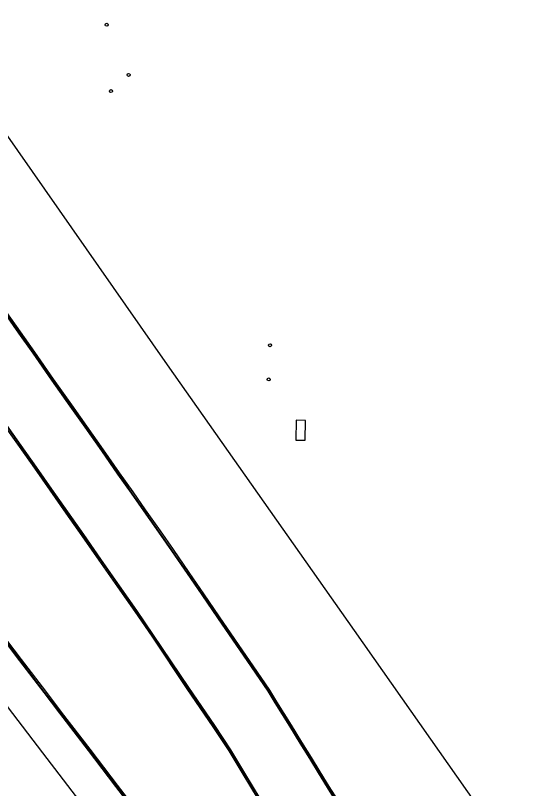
# Model space of a CAD drawing. Extents: x 368532 to 392481, y 10654822 to 10676899.
# Drawn here: x 370382.4 to 370508.6, y 10674843.2 to 10675035 of the extents above; entities that cross this region are included whole.
import ezdxf

# ---------------------------------------------------------------- set-up
doc = ezdxf.new("R2010")
doc.units = 0
for name, color, linetype in [('p_railroad rr control', 7, 'Continuous'), ('p_road - paved curb', 7, 'Continuous'), ('p_road conc barrier', 7, 'Continuous'), ('p_road paint stripe', 7, 'Continuous'), ('p_structure unidentified', 7, 'Continuous')]:
    doc.layers.add(name, color=color, linetype=linetype)

msp = doc.modelspace()

# ---------------------------------------------------------------- linework, layer by layer
at = {"layer": 'p_railroad rr control'}
msp.add_lwpolyline([(370545.17, 10674770.04), (370510.78, 10674819.31), (370466.51, 10674882.46), (370420.13, 10674948.33), (370376.22, 10675011.08), (370330.25, 10675076.2), (370283.07, 10675142.26)], dxfattribs=at)
at = {"layer": 'p_road - paved curb'}
for p, q in [((370383.28, 10674956.19), (370379.88, 10674961.03)), ((370383.4, 10674956.28), (370380, 10674961.12)), ((370383.69, 10674956.48), (370380.29, 10674961.32)), ((370386.79, 10674951.21), (370383.28, 10674956.19)), ((370386.91, 10674951.3), (370383.4, 10674956.28)), ((370387.2, 10674951.5), (370383.69, 10674956.48)), ((370391.44, 10674944.52), (370386.79, 10674951.21)), ((370391.56, 10674944.61), (370386.91, 10674951.3)), ((370391.85, 10674944.81), (370387.2, 10674951.5)), ((370396, 10674938.09), (370391.44, 10674944.52)), ((370396.12, 10674938.18), (370391.56, 10674944.61)), ((370396.41, 10674938.38), (370391.85, 10674944.81)), ((370399.68, 10674932.83), (370396, 10674938.09)), ((370399.8, 10674932.92), (370396.12, 10674938.18)), ((370400.09, 10674933.12), (370396.41, 10674938.38)), ((370378.83, 10674934.48), (370383.37, 10674928.05)), ((370379.12, 10674934.68), (370383.66, 10674928.25)), ((370379.24, 10674934.77), (370383.78, 10674928.34)), ((370403.81, 10674926.97), (370399.68, 10674932.83)), ((370403.93, 10674927.06), (370399.8, 10674932.92)), ((370404.22, 10674927.26), (370400.09, 10674933.12)), ((370383.37, 10674928.05), (370387.14, 10674922.68)), ((370383.66, 10674928.25), (370387.43, 10674922.88)), ((370383.78, 10674928.34), (370387.55, 10674922.97)), ((370407.82, 10674921.25), (370403.81, 10674926.97)), ((370407.94, 10674921.34), (370403.93, 10674927.06)), ((370408.23, 10674921.54), (370404.22, 10674927.26)), ((370387.14, 10674922.68), (370390.94, 10674917.22)), ((370387.43, 10674922.88), (370391.23, 10674917.42)), ((370387.55, 10674922.97), (370391.35, 10674917.51)), ((370411.15, 10674916.52), (370407.82, 10674921.25)), ((370411.27, 10674916.61), (370407.94, 10674921.34)), ((370411.56, 10674916.81), (370408.23, 10674921.54)), ((370390.94, 10674917.22), (370394.88, 10674911.57)), ((370391.23, 10674917.42), (370395.17, 10674911.77)), ((370391.35, 10674917.51), (370395.29, 10674911.86)), ((370414.22, 10674912.11), (370411.15, 10674916.52)), ((370414.34, 10674912.2), (370411.27, 10674916.61)), ((370414.63, 10674912.4), (370411.56, 10674916.81)), ((370394.88, 10674911.57), (370398.86, 10674905.93)), ((370395.17, 10674911.77), (370399.15, 10674906.13)), ((370395.29, 10674911.86), (370399.27, 10674906.22)), ((370417.94, 10674906.83), (370414.22, 10674912.11)), ((370418.06, 10674906.92), (370414.34, 10674912.2)), ((370418.35, 10674907.12), (370414.63, 10674912.4)), ((370421.19, 10674902.21), (370417.94, 10674906.83)), ((370421.31, 10674902.3), (370418.06, 10674906.92)), ((370421.6, 10674902.49), (370418.35, 10674907.12)), ((370398.86, 10674905.93), (370403.11, 10674899.84)), ((370399.15, 10674906.13), (370403.4, 10674900.04)), ((370399.27, 10674906.22), (370403.52, 10674900.13)), ((370425.06, 10674896.55), (370421.19, 10674902.21)), ((370425.18, 10674896.63), (370421.31, 10674902.3)), ((370425.47, 10674896.83), (370421.6, 10674902.49)), ((370403.11, 10674899.84), (370407.75, 10674893.23)), ((370403.4, 10674900.04), (370408.04, 10674893.43)), ((370403.52, 10674900.13), (370408.16, 10674893.52)), ((370428.67, 10674891.26), (370425.06, 10674896.55)), ((370428.79, 10674891.34), (370425.18, 10674896.63)), ((370429.08, 10674891.54), (370425.47, 10674896.83)), ((370408.04, 10674893.43), (370412.31, 10674887.3)), ((370408.16, 10674893.52), (370412.43, 10674887.39)), ((370407.75, 10674893.23), (370412.02, 10674887.11)), ((370433.01, 10674885.84), (370429.08, 10674891.54)), ((370432.6, 10674885.56), (370428.67, 10674891.26)), ((370432.72, 10674885.65), (370428.79, 10674891.34)), ((370412.02, 10674887.11), (370416.19, 10674880.99)), ((370412.31, 10674887.3), (370416.48, 10674881.19)), ((370412.43, 10674887.39), (370416.6, 10674881.27)), ((370436.82, 10674880.3), (370433.01, 10674885.84)), ((370436.41, 10674880.02), (370432.6, 10674885.56)), ((370436.53, 10674880.1), (370432.72, 10674885.65)), ((370383.51, 10674874.9), (370377.73, 10674882.49)), ((370383.63, 10674874.99), (370377.85, 10674882.58)), ((370383.91, 10674875.2), (370378.13, 10674882.79)), ((370416.19, 10674880.99), (370424.9, 10674867.98)), ((370416.48, 10674881.19), (370425.19, 10674868.18)), ((370416.6, 10674881.27), (370425.31, 10674868.26)), ((370440.93, 10674873.41), (370436.41, 10674880.02)), ((370441.05, 10674873.49), (370436.53, 10674880.1)), ((370441.34, 10674873.69), (370436.82, 10674880.3)), ((370389.51, 10674867.06), (370383.51, 10674874.9)), ((370389.63, 10674867.15), (370383.63, 10674874.99)), ((370389.91, 10674867.36), (370383.91, 10674875.2)), ((370445.07, 10674867.35), (370440.93, 10674873.41)), ((370445.2, 10674867.43), (370441.05, 10674873.49)), ((370445.49, 10674867.62), (370441.34, 10674873.69)), ((370393.44, 10674861.91), (370389.51, 10674867.06)), ((370393.56, 10674862), (370389.63, 10674867.15)), ((370393.84, 10674862.21), (370389.91, 10674867.36)), ((370424.9, 10674867.98), (370431.32, 10674858.58)), ((370425.19, 10674868.18), (370431.61, 10674858.78)), ((370425.31, 10674868.26), (370431.73, 10674858.86)), ((370446.81, 10674864.52), (370445.07, 10674867.35)), ((370446.94, 10674864.6), (370445.2, 10674867.43)), ((370447.24, 10674864.78), (370445.49, 10674867.62)), ((370450.56, 10674858.8), (370446.94, 10674864.6)), ((370450.86, 10674858.98), (370447.24, 10674864.78)), ((370450.43, 10674858.72), (370446.81, 10674864.52)), ((370400.54, 10674852.68), (370393.44, 10674861.91)), ((370400.66, 10674852.77), (370393.56, 10674862)), ((370400.94, 10674852.98), (370393.84, 10674862.21)), ((370431.73, 10674858.86), (370435.76, 10674852.82)), ((370453.44, 10674854.77), (370450.86, 10674858.98)), ((370431.32, 10674858.58), (370435.34, 10674852.55)), ((370431.61, 10674858.78), (370435.63, 10674852.74)), ((370453.01, 10674854.51), (370450.43, 10674858.72)), ((370453.14, 10674854.59), (370450.56, 10674858.8)), ((370455.38, 10674850.67), (370453.01, 10674854.51)), ((370455.51, 10674850.75), (370453.14, 10674854.59)), ((370455.81, 10674850.93), (370453.44, 10674854.77)), ((370407.34, 10674843.78), (370400.54, 10674852.68)), ((370407.46, 10674843.87), (370400.66, 10674852.77)), ((370407.74, 10674844.08), (370400.94, 10674852.98)), ((370435.34, 10674852.55), (370438.79, 10674846.77)), ((370435.63, 10674852.74), (370439.09, 10674846.95)), ((370435.76, 10674852.82), (370439.22, 10674847.03)), ((370457.57, 10674847.12), (370455.38, 10674850.67)), ((370457.7, 10674847.2), (370455.51, 10674850.75)), ((370458, 10674847.38), (370455.81, 10674850.93)), ((370460.23, 10674843.75), (370458, 10674847.38)), ((370438.79, 10674846.77), (370442.61, 10674840.48)), ((370439.09, 10674846.95), (370442.91, 10674840.66)), ((370439.22, 10674847.03), (370443.04, 10674840.74)), ((370459.8, 10674843.49), (370457.57, 10674847.12)), ((370459.93, 10674843.57), (370457.7, 10674847.2)), ((370414.56, 10674834.33), (370407.34, 10674843.78)), ((370414.68, 10674834.42), (370407.46, 10674843.87)), ((370414.96, 10674834.63), (370407.74, 10674844.08)), ((370461.96, 10674840.01), (370459.8, 10674843.49)), ((370462.09, 10674840.08), (370459.93, 10674843.57)), ((370462.39, 10674840.26), (370460.23, 10674843.75))]:
    msp.add_line(p, q, dxfattribs=at)
at = {"layer": 'p_road conc barrier'}
for p, q in [((370451.97, 10674934.57), (370451.91, 10674929.66)), ((370454.3, 10674934.54), (370451.97, 10674934.57)), ((370454.25, 10674929.63), (370454.3, 10674934.54)), ((370451.91, 10674929.66), (370454.25, 10674929.63))]:
    msp.add_line(p, q, dxfattribs=at)
at = {"layer": 'p_road paint stripe'}
for p, q in [((370344.52, 10674910.46), (370389.11, 10674852.1)), ((370389.11, 10674852.1), (370435.69, 10674791.58))]:
    msp.add_line(p, q, dxfattribs=at)
at = {"layer": 'p_structure unidentified'}
for centre in [(370405.04, 10675032.68), (370410.47, 10675020.25), (370406.09, 10675016.22), (370445.53, 10674953.19), (370445.2, 10674944.7)]:
    msp.add_circle(centre, 0.375, dxfattribs=at)

doc.saveas('drawing.dxf')
